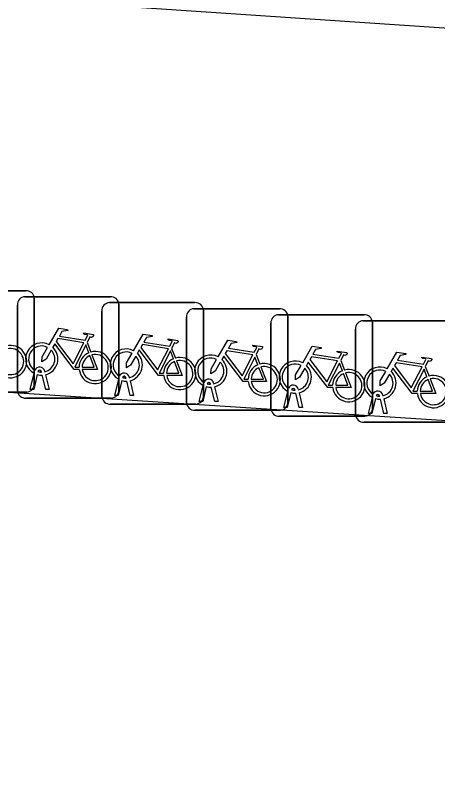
# Model space of a CAD drawing. Extents: x 161848 to 162726, y 385382 to 386521.
# Drawn here: x 162044.37 to 162048.54, y 385625.61 to 385633.06 of the extents above; entities that cross this region are included whole.
import ezdxf

# ---------------------------------------------------------------- set-up
doc = ezdxf.new("R2010")
doc.units = 0
for name, color, linetype in [('IMGEO_Fietsenrek', 7, 'Continuous'), ('IMGEO_Pand', 7, 'Continuous'), ('IMGEO_Rijbaan_lokaal_open', 7, 'Continuous')]:
    doc.layers.add(name, color=color, linetype=linetype)

msp = doc.modelspace()

# ---------------------------------------------------------------- linework, layer by layer
at = {"layer": 'IMGEO_Fietsenrek'}
for p, q in [((162043.6379, 385630.3425), (162044.4788, 385630.3425)), ((162044.4788, 385630.3425), (162043.6379, 385630.3425)), ((162044.4709, 385630.2835), (162045.3118, 385630.2835)), ((162045.3118, 385630.2835), (162044.4709, 385630.2835)), ((162044.5625, 385630.2681), (162044.5625, 385629.4272)), ((162044.5625, 385629.4272), (162044.5625, 385630.2681)), ((162044.3965, 385629.3589), (162044.3965, 385630.1998)), ((162044.3965, 385630.1998), (162044.3965, 385629.3589)), ((162045.3029, 385630.2245), (162046.1438, 385630.2245)), ((162046.1438, 385630.2245), (162045.3029, 385630.2245)), ((162045.3955, 385630.2091), (162045.3955, 385629.3682)), ((162045.3955, 385629.3682), (162045.3955, 385630.2091)), ((162045.2285, 385629.2999), (162045.2285, 385630.1408)), ((162045.2285, 385630.1408), (162045.2285, 385629.2999)), ((162046.1349, 385630.1645), (162046.9758, 385630.1645)), ((162046.9758, 385630.1645), (162046.1349, 385630.1645)), ((162046.2275, 385630.1501), (162046.2275, 385629.3092)), ((162046.2275, 385629.3092), (162046.2275, 385630.1501)), ((162046.9669, 385630.1055), (162047.8078, 385630.1055)), ((162047.8078, 385630.1055), (162046.9669, 385630.1055)), ((162046.0605, 385629.2399), (162046.0605, 385630.0808)), ((162046.0605, 385630.0808), (162046.0605, 385629.2399)), ((162047.0595, 385630.0901), (162047.0595, 385629.2492)), ((162047.0595, 385629.2492), (162047.0595, 385630.0901)), ((162047.7999, 385630.0465), (162048.6408, 385630.0465)), ((162048.6408, 385630.0465), (162047.7999, 385630.0465)), ((162047.8915, 385630.0311), (162047.8915, 385629.1902)), ((162047.8915, 385629.1902), (162047.8915, 385630.0311)), ((162046.8925, 385629.1809), (162046.8925, 385630.0218)), ((162046.8925, 385630.0218), (162046.8925, 385629.1809)), ((162047.7255, 385629.1219), (162047.7255, 385629.9628)), ((162047.7255, 385629.9628), (162047.7255, 385629.1219)), ((162045.0832, 385629.8332), (162045.1195, 385629.738)), ((162045.9152, 385629.7742), (162045.9515, 385629.679)), ((162046.7472, 385629.7142), (162046.7835, 385629.619)), ((162047.5792, 385629.6552), (162047.6155, 385629.56)), ((162048.4122, 385629.5962), (162048.4485, 385629.501)), ((162044.5235, 385629.3683), (162044.5618, 385629.5283)), ((162044.5922, 385629.5161), (162044.5569, 385629.3683)), ((162044.6339, 385629.5399), (162044.6329, 385629.5442)), ((162044.675, 385629.3683), (162044.6411, 385629.51)), ((162044.6646, 385629.5514), (162044.6664, 385629.5435)), ((162044.6734, 385629.5143), (162044.7084, 385629.3683)), ((162045.3555, 385629.3093), (162045.3938, 385629.4693)), ((162045.4242, 385629.4571), (162045.3889, 385629.3093)), ((162045.4659, 385629.4809), (162045.4649, 385629.4852)), ((162045.507, 385629.3093), (162045.4731, 385629.451)), ((162045.4966, 385629.4924), (162045.4984, 385629.4845)), ((162045.5054, 385629.4553), (162045.5404, 385629.3093)), ((162044.5569, 385629.3683), (162044.5235, 385629.3683)), ((162044.7084, 385629.3683), (162044.675, 385629.3683)), ((162046.1875, 385629.2493), (162046.2258, 385629.4093)), ((162046.2562, 385629.3971), (162046.2209, 385629.2493)), ((162046.2979, 385629.4209), (162046.2969, 385629.4252)), ((162046.339, 385629.2493), (162046.3051, 385629.391)), ((162046.3286, 385629.4324), (162046.3304, 385629.4245)), ((162046.3374, 385629.3953), (162046.3724, 385629.2493)), ((162047.1299, 385629.3619), (162047.1289, 385629.3662)), ((162047.1606, 385629.3734), (162047.1624, 385629.3655)), ((162044.4881, 385629.3435), (162043.6472, 385629.3435)), ((162043.6472, 385629.3435), (162044.4881, 385629.3435)), ((162045.3889, 385629.3093), (162045.3555, 385629.3093)), ((162045.5404, 385629.3093), (162045.507, 385629.3093)), ((162047.0195, 385629.1903), (162047.0578, 385629.3503)), ((162047.0882, 385629.3381), (162047.0529, 385629.1903)), ((162047.171, 385629.1903), (162047.1371, 385629.332)), ((162047.1694, 385629.3363), (162047.2044, 385629.1903)), ((162047.8525, 385629.1313), (162047.8908, 385629.2913)), ((162047.9629, 385629.3029), (162047.9619, 385629.3072)), ((162047.9936, 385629.3144), (162047.9954, 385629.3065)), ((162045.3211, 385629.2845), (162044.4802, 385629.2845)), ((162044.4802, 385629.2845), (162045.3211, 385629.2845)), ((162046.1531, 385629.2255), (162045.3122, 385629.2255)), ((162045.3122, 385629.2255), (162046.1531, 385629.2255)), ((162046.2209, 385629.2493), (162046.1875, 385629.2493)), ((162046.3724, 385629.2493), (162046.339, 385629.2493)), ((162047.9212, 385629.2791), (162047.8859, 385629.1313)), ((162048.004, 385629.1313), (162047.9701, 385629.273)), ((162048.0024, 385629.2773), (162048.0374, 385629.1313)), ((162046.9851, 385629.1655), (162046.1442, 385629.1655)), ((162046.1442, 385629.1655), (162046.9851, 385629.1655)), ((162047.0529, 385629.1903), (162047.0195, 385629.1903)), ((162047.2044, 385629.1903), (162047.171, 385629.1903)), ((162047.8171, 385629.1065), (162046.9762, 385629.1065)), ((162046.9762, 385629.1065), (162047.8171, 385629.1065)), ((162047.8859, 385629.1313), (162047.8525, 385629.1313)), ((162048.0374, 385629.1313), (162048.004, 385629.1313)), ((162048.6501, 385629.0475), (162047.8092, 385629.0475)), ((162047.8092, 385629.0475), (162048.6501, 385629.0475))]:
    msp.add_line(p, q, dxfattribs=at)
for points in [[(162044.7091, 385629.8102), (162044.8038, 385629.9737), (162044.89, 385629.9599), (162044.8917, 385629.9512), (162044.8356, 385629.9403), (162044.8094, 385629.895), (162045.0646, 385629.8542)], [(162045.0646, 385629.8542), (162045.0896, 385629.903), (162045.0845, 385629.907), (162045.0613, 385629.9107), (162045.0486, 385629.9182), (162045.0476, 385629.9213), (162045.0498, 385629.9259), (162045.1446, 385629.9108), (162045.1469, 385629.9005), (162045.1375, 385629.8881), (162045.1251, 385629.8817), (162045.1106, 385629.8879), (162045.0832, 385629.8332)], [(162045.5411, 385629.7512), (162045.6358, 385629.9147), (162045.722, 385629.9009), (162045.7237, 385629.8922), (162045.6676, 385629.8813), (162045.6414, 385629.836), (162045.8966, 385629.7952)], [(162045.0048, 385629.5655), (162044.9551, 385629.5656), (162044.7644, 385629.8173), (162044.7454, 385629.7845)], [(162045.0517, 385629.829), (162044.7949, 385629.87), (162044.7782, 385629.8412), (162044.9452, 385629.6209), (162045.0517, 385629.829)], [(162045.0997, 385629.731), (162045.0704, 385629.8078), (162044.961, 385629.5897), (162045.0037, 385629.5896)], [(162045.8837, 385629.77), (162045.6269, 385629.811), (162045.6102, 385629.7822), (162045.7772, 385629.5619), (162045.8837, 385629.77)], [(162045.8966, 385629.7952), (162045.9216, 385629.844), (162045.9165, 385629.848), (162045.8933, 385629.8517), (162045.8806, 385629.8592), (162045.8796, 385629.8623), (162045.8818, 385629.8669), (162045.9766, 385629.8518), (162045.9789, 385629.8415), (162045.9695, 385629.8291), (162045.9571, 385629.8227), (162045.9426, 385629.8289), (162045.9152, 385629.7742)], [(162046.3731, 385629.6912), (162046.4678, 385629.8547), (162046.554, 385629.8409), (162046.5557, 385629.8322), (162046.4996, 385629.8213), (162046.4734, 385629.776), (162046.7286, 385629.7352)], [(162046.7286, 385629.7352), (162046.7536, 385629.784), (162046.7485, 385629.788), (162046.7253, 385629.7917), (162046.7126, 385629.7992), (162046.7116, 385629.8023), (162046.7138, 385629.8069), (162046.8086, 385629.7918), (162046.8109, 385629.7815), (162046.8015, 385629.7691), (162046.7891, 385629.7627), (162046.7746, 385629.7689), (162046.7472, 385629.7142)], [(162044.7298, 385629.7577), (162044.6782, 385629.6685), (162044.6383, 385629.6425), (162044.6395, 385629.69), (162044.694, 385629.7842)], [(162045.8368, 385629.5065), (162045.7871, 385629.5066), (162045.5964, 385629.7583), (162045.5774, 385629.7255)], [(162045.9317, 385629.672), (162045.9024, 385629.7488), (162045.793, 385629.5307), (162045.8357, 385629.5306)], [(162046.7157, 385629.71), (162046.4589, 385629.751), (162046.4422, 385629.7222), (162046.6092, 385629.5019), (162046.7157, 385629.71)], [(162047.2051, 385629.6322), (162047.2998, 385629.7957), (162047.386, 385629.7819), (162047.3877, 385629.7732), (162047.3316, 385629.7623), (162047.3054, 385629.717), (162047.5606, 385629.6762)], [(162047.5606, 385629.6762), (162047.5856, 385629.725), (162047.5805, 385629.729), (162047.5573, 385629.7327), (162047.5446, 385629.7402), (162047.5436, 385629.7433), (162047.5458, 385629.7479), (162047.6406, 385629.7328), (162047.6429, 385629.7225), (162047.6335, 385629.7101), (162047.6211, 385629.7037), (162047.6066, 385629.7099), (162047.5792, 385629.6552)], [(162048.0381, 385629.5732), (162048.1328, 385629.7367), (162048.219, 385629.7229), (162048.2207, 385629.7142), (162048.1646, 385629.7033), (162048.1384, 385629.658), (162048.3936, 385629.6172)], [(162045.0337, 385629.5895), (162045.1536, 385629.5893), (162045.1104, 385629.7029)], [(162045.1302, 385629.7098), (162045.1852, 385629.5652), (162045.0351, 385629.5655)], [(162045.5618, 385629.6987), (162045.5102, 385629.6095), (162045.4703, 385629.5835), (162045.4715, 385629.631), (162045.526, 385629.7252)], [(162046.3938, 385629.6387), (162046.3422, 385629.5495), (162046.3023, 385629.5235), (162046.3035, 385629.571), (162046.358, 385629.6652)], [(162046.6688, 385629.4465), (162046.6191, 385629.4466), (162046.4284, 385629.6983), (162046.4094, 385629.6655)], [(162046.7637, 385629.612), (162046.7344, 385629.6888), (162046.625, 385629.4707), (162046.6677, 385629.4706)], [(162047.5477, 385629.651), (162047.2909, 385629.692), (162047.2742, 385629.6632), (162047.4412, 385629.4429), (162047.5477, 385629.651)], [(162048.3936, 385629.6172), (162048.4186, 385629.666), (162048.4135, 385629.67), (162048.3903, 385629.6737), (162048.3776, 385629.6812), (162048.3766, 385629.6843), (162048.3788, 385629.6889), (162048.4736, 385629.6738), (162048.4759, 385629.6635), (162048.4665, 385629.6511), (162048.4541, 385629.6447), (162048.4396, 385629.6509), (162048.4122, 385629.5962)], [(162045.8657, 385629.5305), (162045.9856, 385629.5303), (162045.9424, 385629.6439)], [(162045.9622, 385629.6508), (162046.0172, 385629.5062), (162045.8671, 385629.5065)], [(162046.6977, 385629.4705), (162046.8176, 385629.4703), (162046.7744, 385629.5839)], [(162046.7942, 385629.5908), (162046.8492, 385629.4462), (162046.6991, 385629.4465)], [(162047.2258, 385629.5797), (162047.1742, 385629.4905), (162047.1343, 385629.4645), (162047.1355, 385629.512), (162047.19, 385629.6062)], [(162047.5008, 385629.3875), (162047.4511, 385629.3876), (162047.2604, 385629.6393), (162047.2414, 385629.6065)], [(162047.5957, 385629.553), (162047.5664, 385629.6298), (162047.457, 385629.4117), (162047.4997, 385629.4116)], [(162048.3807, 385629.592), (162048.1239, 385629.633), (162048.1072, 385629.6042), (162048.2742, 385629.3839), (162048.3807, 385629.592)], [(162047.5297, 385629.4115), (162047.6496, 385629.4113), (162047.6064, 385629.5249)], [(162047.6262, 385629.5318), (162047.6812, 385629.3872), (162047.5311, 385629.3875)], [(162048.0588, 385629.5207), (162048.0072, 385629.4315), (162047.9673, 385629.4055), (162047.9685, 385629.453), (162048.023, 385629.5472)], [(162048.3338, 385629.3285), (162048.2841, 385629.3286), (162048.0934, 385629.5803), (162048.0744, 385629.5475)], [(162048.4287, 385629.494), (162048.3994, 385629.5708), (162048.29, 385629.3527), (162048.3327, 385629.3526)], [(162048.3627, 385629.3525), (162048.4826, 385629.3523), (162048.4394, 385629.4659)], [(162048.4592, 385629.4728), (162048.5142, 385629.3282), (162048.3641, 385629.3285)]]:
    msp.add_lwpolyline(points, dxfattribs=at)
for centre, radius, start, end in [((162044.4846, 385630.2648), 0.0779, 2.4484, 94.28452), ((162044.4846, 385630.2648), 0.0779, 2.4484, 94.28452), ((162044.4742, 385630.2056), 0.0779, 92.4484, 184.28452), ((162044.4742, 385630.2056), 0.0779, 92.4484, 184.28452), ((162045.3176, 385630.2058), 0.0779, 2.4484, 94.28452), ((162045.3176, 385630.2058), 0.0779, 2.4484, 94.28452), ((162045.3062, 385630.1466), 0.0779, 92.4484, 184.28452), ((162045.3062, 385630.1466), 0.0779, 92.4484, 184.28452), ((162046.1496, 385630.1468), 0.0779, 2.4484, 94.28452), ((162046.1496, 385630.1468), 0.0779, 2.4484, 94.28452), ((162046.1382, 385630.0866), 0.0779, 92.4484, 184.28452), ((162046.1382, 385630.0866), 0.0779, 92.4484, 184.28452), ((162046.9702, 385630.0276), 0.0779, 92.4484, 184.28452), ((162046.9702, 385630.0276), 0.0779, 92.4484, 184.28452), ((162046.9816, 385630.0868), 0.0779, 2.4484, 94.28452), ((162046.9816, 385630.0868), 0.0779, 2.4484, 94.28452), ((162047.8136, 385630.0278), 0.0779, 2.4484, 94.28452), ((162047.8136, 385630.0278), 0.0779, 2.4484, 94.28452), ((162047.8032, 385629.9686), 0.0779, 92.4484, 184.28452), ((162047.8032, 385629.9686), 0.0779, 92.4484, 184.28452), ((162044.6361, 385629.6689), 0.159, 62.67661, 242.13685), ((162044.3297, 385629.6439), 0.159, 187.0065, 105.77075), ((162044.3297, 385629.6439), 0.129, 188.67146, 104.58832), ((162044.6361, 385629.6689), 0.129, 63.31916, 238.90302), ((162044.6361, 385629.6689), 0.129, 283.60429, 43.43025), ((162044.6361, 385629.6689), 0.159, 283.5766, 46.60424), ((162045.1627, 385629.5849), 0.159, 187.0065, 105.77075), ((162045.4681, 385629.6099), 0.159, 62.67661, 242.13685), ((162045.4681, 385629.6099), 0.129, 63.31916, 238.90302), ((162045.1627, 385629.5849), 0.159, 113.3408, 178.32165), ((162045.1627, 385629.5849), 0.129, 113.92302, 177.95563), ((162045.1627, 385629.5849), 0.129, 188.67146, 104.58832), ((162045.4681, 385629.6099), 0.129, 283.60429, 43.43025), ((162045.4681, 385629.6099), 0.159, 283.5766, 46.60424), ((162045.9947, 385629.5259), 0.159, 113.3408, 178.32165), ((162045.9947, 385629.5259), 0.159, 187.0065, 105.77075), ((162046.3001, 385629.5499), 0.159, 62.67661, 242.13685), ((162046.3001, 385629.5499), 0.129, 63.31916, 238.90302), ((162046.3001, 385629.5499), 0.159, 283.5766, 46.60424), ((162044.6159, 385629.5403), 0.0499, 12.8025, 158.69338), ((162045.9947, 385629.5259), 0.129, 113.92302, 177.95563), ((162045.9947, 385629.5259), 0.129, 188.67146, 104.58832), ((162046.3001, 385629.5499), 0.129, 283.60429, 43.43025), ((162046.8267, 385629.4659), 0.159, 113.3408, 178.32165), ((162046.8267, 385629.4659), 0.159, 187.0065, 105.77075), ((162046.8267, 385629.4659), 0.129, 113.92302, 177.95563), ((162046.8267, 385629.4659), 0.129, 188.67146, 104.58832), ((162047.1321, 385629.4909), 0.159, 62.67661, 242.13685), ((162047.1321, 385629.4909), 0.129, 63.31916, 238.90302), ((162047.1321, 385629.4909), 0.159, 283.5766, 46.60424), ((162047.9651, 385629.4319), 0.159, 62.67661, 242.13685), ((162044.6361, 385629.6689), 0.159, 253.99666, 271.78671), ((162044.6159, 385629.5403), 0.0174, 12.8025, 163.45023), ((162044.6361, 385629.6689), 0.129, 253.41502, 269.02044), ((162045.4479, 385629.4813), 0.0499, 12.8025, 158.69338), ((162047.1321, 385629.4909), 0.129, 283.60429, 43.43025), ((162047.6587, 385629.4069), 0.159, 113.3408, 178.32165), ((162047.6587, 385629.4069), 0.159, 187.0065, 105.77075), ((162047.6587, 385629.4069), 0.129, 113.92302, 177.95563), ((162047.6587, 385629.4069), 0.129, 188.67146, 104.58832), ((162047.9651, 385629.4319), 0.129, 63.31916, 238.90302), ((162047.9651, 385629.4319), 0.129, 283.60429, 43.43025), ((162047.9651, 385629.4319), 0.159, 283.5766, 46.60424), ((162045.4681, 385629.6099), 0.159, 253.99666, 271.78671), ((162045.4479, 385629.4813), 0.0174, 12.8025, 163.45023), ((162045.4681, 385629.6099), 0.129, 253.41502, 269.02044), ((162046.2799, 385629.4213), 0.0499, 12.8025, 158.69338), ((162046.2799, 385629.4213), 0.0174, 12.8025, 163.45023), ((162048.4917, 385629.3479), 0.159, 113.3408, 178.32165), ((162048.4917, 385629.3479), 0.159, 187.0065, 105.77075), ((162048.4917, 385629.3479), 0.129, 113.92302, 177.95563), ((162048.4917, 385629.3479), 0.129, 188.67146, 104.58832), ((162044.4848, 385629.4214), 0.0779, 272.4484, 4.28452), ((162044.4848, 385629.4214), 0.0779, 272.4484, 4.28452), ((162045.3178, 385629.3624), 0.0779, 272.4484, 4.28452), ((162045.3178, 385629.3624), 0.0779, 272.4484, 4.28452), ((162046.3001, 385629.5499), 0.159, 253.99666, 271.78671), ((162046.3001, 385629.5499), 0.129, 253.41502, 269.02044), ((162047.1119, 385629.3623), 0.0499, 12.8025, 158.69338), ((162047.1119, 385629.3623), 0.0174, 12.8025, 163.45023), ((162047.1321, 385629.4909), 0.129, 253.41502, 269.02044), ((162044.4744, 385629.3622), 0.0779, 182.4484, 274.28452), ((162044.4744, 385629.3622), 0.0779, 182.4484, 274.28452), ((162045.3064, 385629.3032), 0.0779, 182.4484, 274.28452), ((162045.3064, 385629.3032), 0.0779, 182.4484, 274.28452), ((162046.1498, 385629.3034), 0.0779, 272.4484, 4.28452), ((162046.1498, 385629.3034), 0.0779, 272.4484, 4.28452), ((162047.1321, 385629.4909), 0.159, 253.99666, 271.78671), ((162047.9449, 385629.3033), 0.0499, 12.8025, 158.69338), ((162047.9449, 385629.3033), 0.0174, 12.8025, 163.45023), ((162047.9651, 385629.4319), 0.129, 253.41502, 269.02044), ((162046.1384, 385629.2432), 0.0779, 182.4484, 274.28452), ((162046.1384, 385629.2432), 0.0779, 182.4484, 274.28452), ((162046.9818, 385629.2434), 0.0779, 272.4484, 4.28452), ((162046.9818, 385629.2434), 0.0779, 272.4484, 4.28452), ((162047.9651, 385629.4319), 0.159, 253.99666, 271.78671), ((162046.9704, 385629.1842), 0.0779, 182.4484, 274.28452), ((162046.9704, 385629.1842), 0.0779, 182.4484, 274.28452), ((162047.8138, 385629.1844), 0.0779, 272.4484, 4.28452), ((162047.8138, 385629.1844), 0.0779, 272.4484, 4.28452), ((162047.8034, 385629.1252), 0.0779, 182.4484, 274.28452), ((162047.8034, 385629.1252), 0.0779, 182.4484, 274.28452)]:
    msp.add_arc(centre, radius, start, end, dxfattribs=at)
at = {"layer": 'IMGEO_Pand'}
msp.add_lwpolyline([(162029.285, 385635.956), (162044.659, 385634.952), (162044.546, 385633.206), (162101.964, 385629.344), (162102.206, 385629.327), (162102.206, 385629.243)], dxfattribs=at)
at = {"layer": 'IMGEO_Rijbaan_lokaal_open'}
msp.add_lwpolyline([(162028.926, 385630.337), (162101.971, 385625.611)], dxfattribs=at)

doc.saveas('drawing.dxf')
